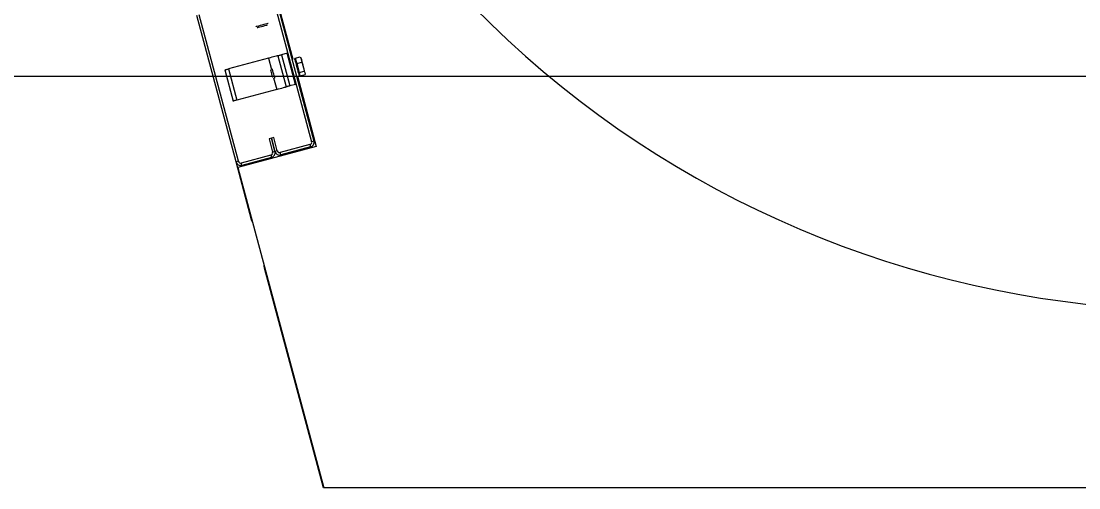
# Model space of a CAD drawing. Extents: x -264205 to -263659, y -1242401 to -1242060.
# Drawn here: x -263873.997 to -263873.375, y -1242088.199 to -1242087.925 of the extents above; entities that cross this region are included whole.
import ezdxf

# ---------------------------------------------------------------- set-up
doc = ezdxf.new("R2010")
doc.units = 0
doc.layers.add('OSI_STAVBY_KFA', color=7, linetype='Continuous')
doc.layers.add('SITUACIA_DSP_2D', color=7, linetype='Continuous')

msp = doc.modelspace()

# ---------------------------------------------------------------- linework, layer by layer
at = {"layer": 'OSI_STAVBY_KFA'}
msp.add_line((-263792.65279, -1242087.95724), (-263911.52279, -1242087.95724), dxfattribs=at)
at = {"layer": 'SITUACIA_DSP_2D'}
for p, q in [((-263873.95837, -1242087.49643), (-263873.83765, -1242087.94696)), ((-263873.84966, -1242087.90937), (-263873.82655, -1242087.99562)), ((-263873.84828, -1242087.909), (-263873.82517, -1242087.99525)), ((-263873.87105, -1242088.00755), (-263873.89417, -1242087.92129)), ((-263873.86968, -1242088.00718), (-263873.89279, -1242087.92092)), ((-263873.85942, -1242087.92796), (-263873.85943, -1242087.92797)), ((-263873.85918, -1242087.9279), (-263873.85942, -1242087.92796)), ((-263873.85863, -1242087.92775), (-263873.85918, -1242087.9279)), ((-263873.85783, -1242087.92754), (-263873.85863, -1242087.92775)), ((-263873.85856, -1242087.92847), (-263873.85855, -1242087.92847)), ((-263873.85855, -1242087.92847), (-263873.8583, -1242087.9284)), ((-263873.8583, -1242087.9284), (-263873.85776, -1242087.92825)), ((-263873.85684, -1242087.92727), (-263873.85783, -1242087.92754)), ((-263873.85776, -1242087.92825), (-263873.85698, -1242087.92805)), ((-263873.85698, -1242087.92805), (-263873.85605, -1242087.9278)), ((-263873.85576, -1242087.92698), (-263873.85684, -1242087.92727)), ((-263873.85605, -1242087.9278), (-263873.85506, -1242087.92753)), ((-263873.85468, -1242087.92669), (-263873.85576, -1242087.92698)), ((-263873.85506, -1242087.92753), (-263873.85414, -1242087.92729)), ((-263873.85369, -1242087.92643), (-263873.85468, -1242087.92669)), ((-263873.85414, -1242087.92729), (-263873.85337, -1242087.92708)), ((-263873.85289, -1242087.92621), (-263873.85369, -1242087.92643)), ((-263873.85337, -1242087.92708), (-263873.85284, -1242087.92694)), ((-263873.85234, -1242087.92607), (-263873.85289, -1242087.92621)), ((-263873.85284, -1242087.92694), (-263873.8526, -1242087.92687)), ((-263873.8526, -1242087.92687), (-263873.85259, -1242087.92687)), ((-263873.8521, -1242087.926), (-263873.85234, -1242087.92607)), ((-263873.85209, -1242087.926), (-263873.8521, -1242087.926)), ((-263873.841, -1242087.94354), (-263873.8443, -1242087.94442)), ((-263873.83608, -1242087.96189), (-263873.841, -1242087.94354)), ((-263873.85201, -1242087.94649), (-263873.8755, -1242087.95278)), ((-263873.85093, -1242087.9462), (-263873.85201, -1242087.94649)), ((-263873.85201, -1242087.94649), (-263873.85023, -1242087.95312)), ((-263873.8499, -1242087.94592), (-263873.85093, -1242087.9462)), ((-263873.84895, -1242087.94567), (-263873.8499, -1242087.94592)), ((-263873.84812, -1242087.94544), (-263873.84895, -1242087.94567)), ((-263873.84743, -1242087.94526), (-263873.84812, -1242087.94544)), ((-263873.84692, -1242087.94512), (-263873.84743, -1242087.94526)), ((-263873.84661, -1242087.94504), (-263873.84692, -1242087.94512)), ((-263873.8465, -1242087.94501), (-263873.84661, -1242087.94504)), ((-263873.8465, -1242087.94501), (-263873.84646, -1242087.945)), ((-263873.8465, -1242087.94501), (-263873.84159, -1242087.96336)), ((-263873.84646, -1242087.945), (-263873.84634, -1242087.94497)), ((-263873.84634, -1242087.94497), (-263873.84613, -1242087.94491)), ((-263873.84613, -1242087.94491), (-263873.84586, -1242087.94484)), ((-263873.84586, -1242087.94484), (-263873.84552, -1242087.94475)), ((-263873.84552, -1242087.94475), (-263873.84514, -1242087.94465)), ((-263873.84514, -1242087.94465), (-263873.84473, -1242087.94454)), ((-263873.84473, -1242087.94454), (-263873.8443, -1242087.94442)), ((-263873.8443, -1242087.94442), (-263873.83938, -1242087.96277)), ((-263873.83661, -1242087.94669), (-263873.83657, -1242087.94686)), ((-263873.83657, -1242087.94686), (-263873.83643, -1242087.94736)), ((-263873.83643, -1242087.94736), (-263873.83622, -1242087.94816)), ((-263873.83622, -1242087.94816), (-263873.83594, -1242087.94921)), ((-263873.83621, -1242087.94637), (-263873.83326, -1242087.94558)), ((-263873.83621, -1242087.94637), (-263873.83532, -1242087.94966)), ((-263873.83594, -1242087.94921), (-263873.83561, -1242087.95043)), ((-263873.83532, -1242087.94966), (-263873.83238, -1242087.94887)), ((-263873.83532, -1242087.94966), (-263873.83392, -1242087.9549)), ((-263873.83326, -1242087.94558), (-263873.83259, -1242087.94714)), ((-263873.83277, -1242087.94633), (-263873.83279, -1242087.94627)), ((-263873.83268, -1242087.9467), (-263873.83277, -1242087.94633)), ((-263873.8325, -1242087.94736), (-263873.83268, -1242087.9467)), ((-263873.83259, -1242087.94714), (-263873.83238, -1242087.94887)), ((-263873.83225, -1242087.94828), (-263873.8325, -1242087.94736)), ((-263873.83238, -1242087.94887), (-263873.83145, -1242087.95139)), ((-263873.83195, -1242087.94939), (-263873.83225, -1242087.94828)), ((-263873.83163, -1242087.95059), (-263873.83195, -1242087.94939)), ((-263873.8777, -1242087.95337), (-263873.87766, -1242087.95336)), ((-263873.8777, -1242087.95337), (-263873.87278, -1242087.97172)), ((-263873.87766, -1242087.95336), (-263873.87753, -1242087.95333)), ((-263873.87753, -1242087.95333), (-263873.87733, -1242087.95327)), ((-263873.87733, -1242087.95327), (-263873.87706, -1242087.9532)), ((-263873.87706, -1242087.9532), (-263873.87672, -1242087.95311)), ((-263873.87672, -1242087.95311), (-263873.87634, -1242087.95301)), ((-263873.87634, -1242087.95301), (-263873.87593, -1242087.9529)), ((-263873.87593, -1242087.9529), (-263873.8755, -1242087.95278)), ((-263873.8755, -1242087.95278), (-263873.87058, -1242087.97113)), ((-263873.85052, -1242087.9535), (-263873.85055, -1242087.95341)), ((-263873.8505, -1242087.9536), (-263873.85052, -1242087.9535)), ((-263873.85036, -1242087.9541), (-263873.8505, -1242087.9536)), ((-263873.85016, -1242087.95484), (-263873.85036, -1242087.9541)), ((-263873.84993, -1242087.9557), (-263873.85016, -1242087.95484)), ((-263873.8497, -1242087.95656), (-263873.84993, -1242087.9557)), ((-263873.84969, -1242087.9528), (-263873.84972, -1242087.95266)), ((-263873.84951, -1242087.95729), (-263873.8497, -1242087.95656)), ((-263873.84956, -1242087.95325), (-263873.84969, -1242087.9528)), ((-263873.84937, -1242087.95397), (-263873.84956, -1242087.95325)), ((-263873.84914, -1242087.95486), (-263873.84937, -1242087.95397)), ((-263873.84888, -1242087.95581), (-263873.84914, -1242087.95486)), ((-263873.84864, -1242087.95672), (-263873.84888, -1242087.95581)), ((-263873.83561, -1242087.95043), (-263873.83526, -1242087.95173)), ((-263873.83526, -1242087.95173), (-263873.83491, -1242087.95304)), ((-263873.83491, -1242087.95304), (-263873.83458, -1242087.95426)), ((-263873.83458, -1242087.95426), (-263873.8343, -1242087.9553)), ((-263873.8343, -1242087.9553), (-263873.83409, -1242087.9561)), ((-263873.83409, -1242087.9561), (-263873.83395, -1242087.95661)), ((-263873.83395, -1242087.95661), (-263873.83391, -1242087.95678)), ((-263873.83392, -1242087.9549), (-263873.83097, -1242087.95411)), ((-263873.83392, -1242087.9549), (-263873.8334, -1242087.95685)), ((-263873.8334, -1242087.95685), (-263873.83045, -1242087.95606)), ((-263873.83131, -1242087.9518), (-263873.83163, -1242087.95059)), ((-263873.83145, -1242087.95139), (-263873.83097, -1242087.95411)), ((-263873.831, -1242087.95294), (-263873.83131, -1242087.9518)), ((-263873.83074, -1242087.95391), (-263873.831, -1242087.95294)), ((-263873.83097, -1242087.95411), (-263873.83052, -1242087.95489)), ((-263873.83054, -1242087.95465), (-263873.83074, -1242087.95391)), ((-263873.83042, -1242087.9551), (-263873.83054, -1242087.95465)), ((-263873.83052, -1242087.95489), (-263873.83042, -1242087.95579)), ((-263873.83042, -1242087.95579), (-263873.83045, -1242087.95606)), ((-263873.83039, -1242087.95523), (-263873.83042, -1242087.9551)), ((-263873.84938, -1242087.95776), (-263873.84951, -1242087.95729)), ((-263873.84934, -1242087.95792), (-263873.84938, -1242087.95776)), ((-263873.84892, -1242087.95802), (-263873.84709, -1242087.96484)), ((-263873.84844, -1242087.95747), (-263873.84864, -1242087.95672)), ((-263873.8483, -1242087.95797), (-263873.84844, -1242087.95747)), ((-263873.84825, -1242087.95816), (-263873.8483, -1242087.95797)), ((-263873.84825, -1242087.95816), (-263873.84825, -1242087.95816)), ((-263873.83938, -1242087.96277), (-263873.83981, -1242087.96289)), ((-263873.83608, -1242087.96189), (-263873.83938, -1242087.96277)), ((-263873.83494, -1242087.95706), (-263873.82386, -1242087.99842)), ((-263873.84709, -1242087.96484), (-263873.87058, -1242087.97113)), ((-263873.84709, -1242087.96484), (-263873.84602, -1242087.96455)), ((-263873.84602, -1242087.96455), (-263873.84498, -1242087.96427)), ((-263873.84498, -1242087.96427), (-263873.84403, -1242087.96402)), ((-263873.84403, -1242087.96402), (-263873.8432, -1242087.9638)), ((-263873.8432, -1242087.9638), (-263873.84251, -1242087.96361)), ((-263873.84251, -1242087.96361), (-263873.842, -1242087.96348)), ((-263873.842, -1242087.96348), (-263873.84169, -1242087.96339)), ((-263873.84169, -1242087.96339), (-263873.84159, -1242087.96336)), ((-263873.84154, -1242087.96335), (-263873.84159, -1242087.96336)), ((-263873.84142, -1242087.96332), (-263873.84154, -1242087.96335)), ((-263873.84121, -1242087.96326), (-263873.84142, -1242087.96332)), ((-263873.84094, -1242087.96319), (-263873.84121, -1242087.96326)), ((-263873.84061, -1242087.9631), (-263873.84094, -1242087.96319)), ((-263873.84023, -1242087.963), (-263873.84061, -1242087.9631)), ((-263873.83981, -1242087.96289), (-263873.84023, -1242087.963)), ((-263873.87274, -1242087.97171), (-263873.87278, -1242087.97172)), ((-263873.87262, -1242087.97168), (-263873.87274, -1242087.97171)), ((-263873.87241, -1242087.97162), (-263873.87262, -1242087.97168)), ((-263873.87214, -1242087.97155), (-263873.87241, -1242087.97162)), ((-263873.87181, -1242087.97146), (-263873.87214, -1242087.97155)), ((-263873.87143, -1242087.97136), (-263873.87181, -1242087.97146)), ((-263873.87101, -1242087.97125), (-263873.87143, -1242087.97136)), ((-263873.87058, -1242087.97113), (-263873.87101, -1242087.97125)), ((-263873.8502, -1242087.9936), (-263873.85158, -1242087.99397)), ((-263873.85158, -1242087.99397), (-263873.84949, -1242088.00177)), ((-263873.84883, -1242087.99323), (-263873.8502, -1242087.9936)), ((-263873.84811, -1242088.0014), (-263873.8502, -1242087.9936)), ((-263873.8502, -1242087.9936), (-263873.84811, -1242088.0014)), ((-263873.84674, -1242088.00103), (-263873.84883, -1242087.99323)), ((-263873.82386, -1242087.99842), (-263873.86992, -1242088.01076)), ((-263873.82756, -1242087.99737), (-263873.84499, -1242088.00204)), ((-263873.82719, -1242087.99874), (-263873.84462, -1242088.00342)), ((-263873.82756, -1242087.99737), (-263873.82719, -1242087.99874)), ((-263873.82517, -1242087.99525), (-263873.82655, -1242087.99562)), ((-263873.8505, -1242088.00352), (-263873.86793, -1242088.00819)), ((-263873.85013, -1242088.00489), (-263873.86756, -1242088.00956)), ((-263873.8505, -1242088.00352), (-263873.85013, -1242088.00489)), ((-263873.84811, -1242088.0014), (-263873.84949, -1242088.00177)), ((-263873.84674, -1242088.00103), (-263873.84811, -1242088.0014)), ((-263873.84462, -1242088.00342), (-263873.84499, -1242088.00204)), ((-263873.86968, -1242088.00718), (-263873.87105, -1242088.00755)), ((-263873.86193, -1242088.04159), (-263873.87105, -1242088.00755)), ((-263873.86992, -1242088.01076), (-263873.81937, -1242088.19943)), ((-263873.86756, -1242088.00956), (-263873.86793, -1242088.00819)), ((-263873.86142, -1242088.04295), (-263873.86193, -1242088.04159)), ((-263873.86118, -1242088.0434), (-263873.86142, -1242088.04295)), ((-263873.85454, -1242088.06862), (-263873.85456, -1242088.0681)), ((-263873.85431, -1242088.07004), (-263873.85454, -1242088.06862)), ((-263873.81964, -1242088.19943), (-263873.85431, -1242088.07004)), ((-263873.81937, -1242088.19943), (-263873.81964, -1242088.19943)), ((-263873.30521, -1242088.19943), (-263873.81937, -1242088.19943))]:
    msp.add_line(p, q, dxfattribs=at)
for centre, radius, start, end in [((-263873.30474, -1242087.49643), 0.5985, 54.56502, 305.43498), ((-263873.83577, -1242087.94799), 0.000475, 105, 195.00001), ((-263873.83383, -1242087.95523), 0.000475, 195.00001, 285), ((-263873.82792, -1242087.99599), 0.00143, 285, 15.00001), ((-263873.82792, -1242087.99599), 0.00285, 285, 15.00001), ((-263873.85087, -1242088.00214), 0.00143, 285, 15.00001), ((-263873.85087, -1242088.00214), 0.00285, 285, 15.00001), ((-263873.84536, -1242088.00066), 0.00285, 195.00001, 285), ((-263873.84536, -1242088.00066), 0.00143, 195.00001, 285), ((-263873.8683, -1242088.00681), 0.00285, 195.00001, 285), ((-263873.8683, -1242088.00681), 0.00143, 195.00001, 285)]:
    msp.add_arc(centre, radius, start, end, dxfattribs=at)

doc.saveas('drawing.dxf')
